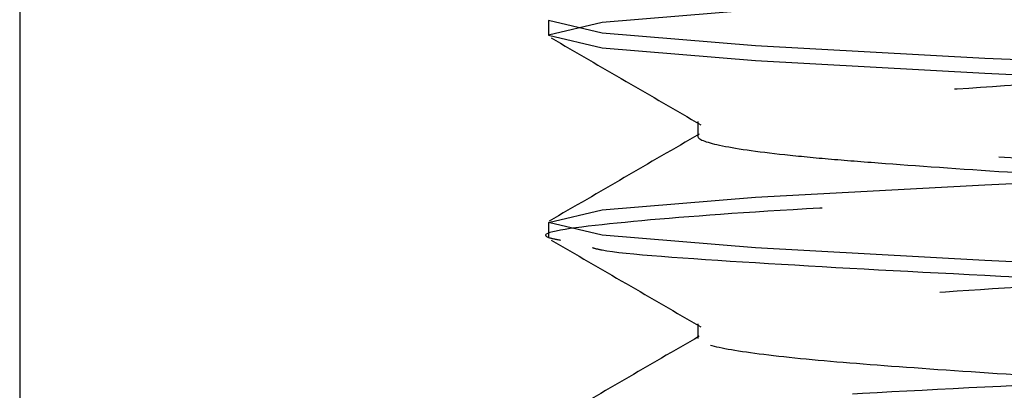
# Model space of a CAD drawing. Header units: inches. Extents: x 1907 to 2452, y -210 to -54.
# Tile 719 of 1056: x 2143.8531 to 2144.0272, y -176.5904 to -176.5249. Entities that reach past the tile are written whole.
import ezdxf

# ---------------------------------------------------------------- set-up
doc = ezdxf.new("R2010")
doc.units = ezdxf.units.IN
doc.header["$LTSCALE"] = 0.5
doc.header["$MEASUREMENT"] = 0
doc.linetypes.add('HIDDEN', pattern=[0.22499999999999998, 0.15, -0.075])
doc.layers.add('SID-M-H', color=4, linetype='HIDDEN')
doc.layers.add('SID-M-S', color=105, linetype='Continuous')

msp = doc.modelspace()

# ---------------------------------------------------------------- linework, layer by layer
at = {"layer": 'SID-M-H'}
for p, q in [((2143.93878277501, -176.211832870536), (2143.93878277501, -177.081832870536)), ((2143.983206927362, -176.5231870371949), (2143.956110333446, -176.525419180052)), ((2143.94659527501, -176.5250471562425), (2143.94659527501, -176.5276513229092)), ((2143.956110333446, -176.5272792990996), (2143.94659527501, -176.5250471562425)), ((2143.94659527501, -176.5250471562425), (2143.94659527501, -176.5250471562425)), ((2143.956110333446, -176.525419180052), (2143.94659527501, -176.5276513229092)), ((2143.94659527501, -176.5276513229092), (2143.956110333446, -176.5298834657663)), ((2143.983206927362, -176.5295114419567), (2143.956110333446, -176.5272792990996)), ((2143.956110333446, -176.5298834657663), (2143.983206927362, -176.5321156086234)), ((2144.023759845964, -176.5317435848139), (2143.983206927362, -176.5295114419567)), ((2143.983206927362, -176.5321156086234), (2144.023759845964, -176.5343477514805)), ((2144.07159527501, -176.533975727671), (2144.023759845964, -176.5317435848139)), ((2144.023759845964, -176.5343477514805), (2144.07159527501, -176.5365798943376)), ((2143.973014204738, -176.5429042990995), (2143.973014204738, -176.5455084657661)), ((2144.023759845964, -176.5540650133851), (2144.07159527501, -176.551832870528)), ((2143.983206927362, -176.5562971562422), (2144.023759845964, -176.5540650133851)), ((2143.956110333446, -176.5585292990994), (2143.983206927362, -176.5562971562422)), ((2143.94659527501, -176.5607614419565), (2143.956110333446, -176.5585292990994)), ((2143.94659527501, -176.5607614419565), (2143.94659527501, -176.5633656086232)), ((2143.956110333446, -176.5629935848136), (2143.94659527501, -176.5607614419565)), ((2143.983206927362, -176.5652257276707), (2143.956110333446, -176.5629935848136)), ((2144.023759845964, -176.5674578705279), (2143.983206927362, -176.5652257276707)), ((2144.07159527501, -176.569690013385), (2144.023759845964, -176.5674578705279)), ((2143.973014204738, -176.5786185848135), (2143.973014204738, -176.5812227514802))]:
    msp.add_line(p, q, dxfattribs=at)
for points, knots in [([(2143.97499658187, -175.8292082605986), (2143.976194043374, -175.8297557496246), (2143.979018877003, -175.8310472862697), (2144.000392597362, -175.8330828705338), (2144.032802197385, -175.8353150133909), (2144.07161820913, -175.837547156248), (2144.110296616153, -175.8397792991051), (2144.143119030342, -175.8420114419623), (2144.165042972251, -175.8442435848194), (2144.172742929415, -175.8464757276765), (2144.165043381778, -175.8487078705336), (2144.143117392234, -175.8509400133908), (2144.110302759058, -175.8531721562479), (2144.071595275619, -175.855404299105), (2144.032887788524, -175.8576364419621), (2144.000073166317, -175.8598685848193), (2143.978147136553, -175.8621007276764), (2143.970447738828, -175.8643328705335), (2143.978147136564, -175.8665650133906), (2144.000073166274, -175.8687971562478), (2144.032887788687, -175.8710292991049), (2144.07159527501, -175.873261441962), (2144.110302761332, -175.8754935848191), (2144.143117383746, -175.8777257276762), (2144.165043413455, -175.8799578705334), (2144.172742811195, -175.8821900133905), (2144.165043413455, -175.8844221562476), (2144.143117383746, -175.8866542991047), (2144.110302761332, -175.8888864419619), (2144.07159527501, -175.891118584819), (2144.032887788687, -175.8933507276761), (2144.000073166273, -175.8955828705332), (2143.978147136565, -175.8978150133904), (2143.970447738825, -175.9000471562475), (2143.978147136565, -175.9022792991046), (2144.000073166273, -175.9045114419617), (2144.032887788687, -175.9067435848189), (2144.07159527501, -175.908975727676), (2144.110302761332, -175.9112078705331), (2144.143117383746, -175.9134400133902), (2144.165043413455, -175.9156721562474), (2144.172742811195, -175.9179042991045), (2144.165043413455, -175.9201364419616), (2144.143117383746, -175.9223685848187), (2144.110302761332, -175.9246007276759), (2144.07159527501, -175.926832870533), (2144.032887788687, -175.9290650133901), (2144.000073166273, -175.9312971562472), (2143.978147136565, -175.9335292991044), (2143.970447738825, -175.9357614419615), (2143.978147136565, -175.9379935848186), (2144.000073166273, -175.9402257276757), (2144.032887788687, -175.9424578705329), (2144.07159527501, -175.94469001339), (2144.110302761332, -175.9469221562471), (2144.143117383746, -175.9491542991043), (2144.165043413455, -175.9513864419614), (2144.172742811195, -175.9536185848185), (2144.165043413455, -175.9558507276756), (2144.143117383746, -175.9580828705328), (2144.110302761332, -175.9603150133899), (2144.07159527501, -175.962547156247), (2144.032887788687, -175.9647792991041), (2144.000073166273, -175.9670114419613), (2143.978147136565, -175.9692435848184), (2143.970447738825, -175.9714757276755), (2143.978147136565, -175.9737078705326), (2144.000073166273, -175.9759400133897), (2144.032887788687, -175.9781721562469), (2144.07159527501, -175.980404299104), (2144.110302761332, -175.9826364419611), (2144.143117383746, -175.9848685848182), (2144.165043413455, -175.9871007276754), (2144.172742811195, -175.9893328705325), (2144.165043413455, -175.9915650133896), (2144.143117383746, -175.9937971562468), (2144.110302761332, -175.9960292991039), (2144.07159527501, -175.998261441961), (2144.032887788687, -176.0004935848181), (2144.000073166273, -176.0027257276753), (2143.978147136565, -176.0049578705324), (2143.970447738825, -176.0071900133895), (2143.978147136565, -176.0094221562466), (2144.000073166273, -176.0116542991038), (2144.032887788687, -176.0138864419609), (2144.07159527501, -176.016118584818), (2144.110302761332, -176.0183507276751), (2144.143117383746, -176.0205828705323), (2144.165043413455, -176.0228150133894), (2144.172742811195, -176.0250471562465), (2144.165043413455, -176.0272792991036), (2144.143117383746, -176.0295114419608), (2144.110302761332, -176.0317435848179), (2144.07159527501, -176.033975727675), (2144.032887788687, -176.0362078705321), (2144.000073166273, -176.0384400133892), (2143.978147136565, -176.0406721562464), (2143.970447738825, -176.0429042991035), (2143.978147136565, -176.0451364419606), (2144.000073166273, -176.0473685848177), (2144.032887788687, -176.0496007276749), (2144.07159527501, -176.051832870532), (2144.110302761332, -176.0540650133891), (2144.143117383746, -176.0562971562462), (2144.165043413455, -176.0585292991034), (2144.172742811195, -176.0607614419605), (2144.165043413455, -176.0629935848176), (2144.143117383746, -176.0652257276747), (2144.110302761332, -176.0674578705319), (2144.07159527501, -176.069690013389), (2144.032887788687, -176.0719221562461), (2144.000073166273, -176.0741542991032), (2143.978147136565, -176.0763864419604), (2143.970447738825, -176.0786185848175), (2143.978147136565, -176.0808507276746), (2144.000073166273, -176.0830828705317), (2144.032887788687, -176.0853150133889), (2144.07159527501, -176.087547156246), (2144.110302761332, -176.0897792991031), (2144.143117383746, -176.0920114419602), (2144.165043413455, -176.0942435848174), (2144.172742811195, -176.0964757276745), (2144.165043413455, -176.0987078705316), (2144.143117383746, -176.1009400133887), (2144.110302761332, -176.1031721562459), (2144.07159527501, -176.105404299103), (2144.032887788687, -176.1076364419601), (2144.000073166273, -176.1098685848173), (2143.978147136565, -176.1121007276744), (2143.970447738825, -176.1143328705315), (2143.978147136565, -176.1165650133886), (2144.000073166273, -176.1187971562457), (2144.032887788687, -176.1210292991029), (2144.07159527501, -176.12326144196), (2144.110302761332, -176.1254935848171), (2144.143117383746, -176.1277257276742), (2144.165043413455, -176.1299578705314), (2144.172742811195, -176.1321900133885), (2144.165043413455, -176.1344221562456), (2144.143117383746, -176.1366542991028), (2144.110302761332, -176.1388864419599), (2144.07159527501, -176.141118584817), (2144.032887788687, -176.1433507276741), (2144.000073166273, -176.1455828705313), (2143.978147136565, -176.1478150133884), (2143.970447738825, -176.1500471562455), (2143.978147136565, -176.1522792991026), (2144.000073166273, -176.1545114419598), (2144.032887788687, -176.1567435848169), (2144.07159527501, -176.158975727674), (2144.110302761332, -176.1612078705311), (2144.143117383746, -176.1634400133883), (2144.165043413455, -176.1656721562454), (2144.172742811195, -176.1679042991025), (2144.165043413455, -176.1701364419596), (2144.143117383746, -176.1723685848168), (2144.110302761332, -176.1746007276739), (2144.07159527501, -176.176832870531), (2144.032887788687, -176.1790650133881), (2144.000073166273, -176.1812971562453), (2143.978147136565, -176.1835292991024), (2143.970447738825, -176.1857614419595), (2143.978147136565, -176.1879935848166), (2144.000073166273, -176.1902257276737), (2144.032887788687, -176.1924578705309), (2144.07159527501, -176.194690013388), (2144.110302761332, -176.1969221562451), (2144.143117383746, -176.1991542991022), (2144.165043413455, -176.2013864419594), (2144.172742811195, -176.2036185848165), (2144.165043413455, -176.2058507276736), (2144.143117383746, -176.2080828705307), (2144.110302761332, -176.2103150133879), (2144.07159527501, -176.212547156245), (2144.032887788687, -176.2147792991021), (2144.000073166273, -176.2170114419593), (2143.978147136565, -176.2192435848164), (2143.970447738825, -176.2214757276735), (2143.978147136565, -176.2237078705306), (2144.000073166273, -176.2259400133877), (2144.032887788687, -176.2281721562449), (2144.07159527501, -176.230404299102), (2144.110302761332, -176.2326364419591), (2144.143117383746, -176.2348685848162), (2144.165043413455, -176.2371007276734), (2144.172742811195, -176.2393328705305), (2144.165043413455, -176.2415650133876), (2144.143117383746, -176.2437971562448), (2144.110302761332, -176.2460292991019), (2144.07159527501, -176.248261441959), (2144.032887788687, -176.2504935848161), (2144.000073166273, -176.2527257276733), (2143.978147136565, -176.2549578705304), (2143.970447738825, -176.2571900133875), (2143.978147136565, -176.2594221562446), (2144.000073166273, -176.2616542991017), (2144.032887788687, -176.2638864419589), (2144.07159527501, -176.266118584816), (2144.110302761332, -176.2683507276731), (2144.143117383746, -176.2705828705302), (2144.165043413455, -176.2728150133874), (2144.172742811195, -176.2750471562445), (2144.165043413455, -176.2772792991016), (2144.143117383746, -176.2795114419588), (2144.110302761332, -176.2817435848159), (2144.07159527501, -176.283975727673), (2144.032887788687, -176.2862078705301), (2144.000073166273, -176.2884400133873), (2143.978147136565, -176.2906721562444), (2143.970447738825, -176.2929042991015), (2143.978147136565, -176.2951364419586), (2144.000073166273, -176.2973685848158), (2144.032887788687, -176.2996007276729), (2144.07159527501, -176.30183287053), (2144.110302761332, -176.3040650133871), (2144.143117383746, -176.3062971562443), (2144.165043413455, -176.3085292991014), (2144.172742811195, -176.3107614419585), (2144.165043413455, -176.3129935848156), (2144.143117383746, -176.3152257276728), (2144.110302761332, -176.3174578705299), (2144.07159527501, -176.319690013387), (2144.032887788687, -176.3219221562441), (2144.000073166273, -176.3241542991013), (2143.978147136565, -176.3263864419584), (2143.970447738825, -176.3286185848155), (2143.978147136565, -176.3308507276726), (2144.000073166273, -176.3330828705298), (2144.032887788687, -176.3353150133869), (2144.07159527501, -176.337547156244), (2144.110302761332, -176.3397792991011), (2144.143117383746, -176.3420114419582), (2144.165043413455, -176.3442435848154), (2144.172742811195, -176.3464757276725), (2144.165043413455, -176.3487078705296), (2144.143117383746, -176.3509400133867), (2144.110302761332, -176.3531721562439), (2144.07159527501, -176.355404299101), (2144.032887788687, -176.3576364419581), (2144.000073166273, -176.3598685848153), (2143.978147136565, -176.3621007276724), (2143.970447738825, -176.3643328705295), (2143.978147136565, -176.3665650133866), (2144.000073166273, -176.3687971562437), (2144.032887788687, -176.3710292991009), (2144.07159527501, -176.373261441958), (2144.110302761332, -176.3754935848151), (2144.143117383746, -176.3777257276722), (2144.165043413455, -176.3799578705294), (2144.172742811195, -176.3821900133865), (2144.165043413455, -176.3844221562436), (2144.143117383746, -176.3866542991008), (2144.110302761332, -176.3888864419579), (2144.07159527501, -176.391118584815), (2144.032887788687, -176.3933507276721), (2144.000073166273, -176.3955828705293), (2143.978147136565, -176.3978150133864), (2143.970447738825, -176.4000471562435), (2143.978147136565, -176.4022792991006), (2144.000073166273, -176.4045114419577), (2144.032887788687, -176.4067435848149), (2144.07159527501, -176.408975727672), (2144.110302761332, -176.4112078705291), (2144.143117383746, -176.4134400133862), (2144.165043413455, -176.4156721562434), (2144.172742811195, -176.4179042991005), (2144.165043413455, -176.4201364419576), (2144.143117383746, -176.4223685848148), (2144.110302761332, -176.4246007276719), (2144.07159527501, -176.426832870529), (2144.032887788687, -176.4290650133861), (2144.000073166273, -176.4312971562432), (2143.978147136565, -176.4335292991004), (2143.970447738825, -176.4357614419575), (2143.978147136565, -176.4379935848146), (2144.000073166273, -176.4402257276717), (2144.032887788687, -176.4424578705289), (2144.07159527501, -176.444690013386), (2144.110302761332, -176.4469221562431), (2144.143117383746, -176.4491542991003), (2144.165043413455, -176.4513864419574), (2144.172742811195, -176.4536185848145), (2144.165043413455, -176.4558507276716), (2144.143117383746, -176.4580828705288), (2144.110302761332, -176.4603150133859), (2144.07159527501, -176.462547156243), (2144.032887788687, -176.4647792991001), (2144.000073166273, -176.4670114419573), (2143.978147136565, -176.4692435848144), (2143.970447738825, -176.4714757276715), (2143.978147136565, -176.4737078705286), (2144.000073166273, -176.4759400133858), (2144.032887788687, -176.4781721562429), (2144.07159527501, -176.4804042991), (2144.110302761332, -176.4826364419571), (2144.143117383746, -176.4848685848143), (2144.165043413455, -176.4871007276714), (2144.172742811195, -176.4893328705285), (2144.165043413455, -176.4915650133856), (2144.143117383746, -176.4937971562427), (2144.110302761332, -176.4960292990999), (2144.07159527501, -176.498261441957), (2144.032887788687, -176.5004935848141), (2144.000073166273, -176.5027257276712), (2143.978147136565, -176.5049578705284), (2143.970447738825, -176.5071900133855), (2143.978147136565, -176.5094221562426), (2144.000073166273, -176.5116542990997), (2144.032887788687, -176.5138864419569), (2144.07159527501, -176.516118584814), (2144.110302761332, -176.5183507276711), (2144.143117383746, -176.5205828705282), (2144.165043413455, -176.5228150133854), (2144.172742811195, -176.5250471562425), (2144.165043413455, -176.5272792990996), (2144.143117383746, -176.5295114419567), (2144.110302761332, -176.5317435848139), (2144.07159527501, -176.533975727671), (2144.032887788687, -176.5362078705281), (2144.000073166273, -176.5384400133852), (2143.978147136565, -176.5406721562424), (2143.970447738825, -176.5429042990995), (2143.978147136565, -176.5451364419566), (2144.000073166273, -176.5473685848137), (2144.032887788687, -176.5496007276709), (2144.07159527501, -176.551832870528), (2144.110302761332, -176.5540650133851), (2144.143117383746, -176.5562971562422), (2144.165043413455, -176.5585292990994), (2144.172742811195, -176.5607614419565), (2144.165043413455, -176.5629935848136), (2144.143117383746, -176.5652257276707), (2144.110302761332, -176.5674578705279), (2144.07159527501, -176.569690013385), (2144.032887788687, -176.5719221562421), (2144.000073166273, -176.5741542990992), (2143.978147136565, -176.5763864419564), (2143.970447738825, -176.5786185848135), (2143.978147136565, -176.5808507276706), (2144.000073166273, -176.5830828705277), (2144.032887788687, -176.5853150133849), (2144.07159527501, -176.587547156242), (2144.110302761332, -176.5897792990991), (2144.143117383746, -176.5920114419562), (2144.165043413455, -176.5942435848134), (2144.172742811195, -176.5964757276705), (2144.165043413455, -176.5987078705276), (2144.143117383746, -176.6009400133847), (2144.110302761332, -176.6031721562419), (2144.07159527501, -176.605404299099), (2144.032887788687, -176.6076364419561), (2144.000073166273, -176.6098685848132), (2143.978147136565, -176.6121007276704), (2143.970447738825, -176.6143328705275), (2143.978147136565, -176.6165650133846), (2144.000073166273, -176.6187971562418), (2144.032887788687, -176.6210292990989), (2144.07159527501, -176.623261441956), (2144.110302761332, -176.6254935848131), (2144.143117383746, -176.6277257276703), (2144.165043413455, -176.6299578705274), (2144.172742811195, -176.6321900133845), (2144.165043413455, -176.6344221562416), (2144.143117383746, -176.6366542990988), (2144.110302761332, -176.6388864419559), (2144.07159527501, -176.641118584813), (2144.032887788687, -176.6433507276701), (2144.000073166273, -176.6455828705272), (2143.978147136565, -176.6478150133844), (2143.970447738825, -176.6500471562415), (2143.978147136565, -176.6522792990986), (2144.000073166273, -176.6545114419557), (2144.032887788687, -176.6567435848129), (2144.07159527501, -176.65897572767), (2144.110302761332, -176.6612078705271), (2144.143117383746, -176.6634400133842), (2144.165043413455, -176.6656721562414), (2144.172742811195, -176.6679042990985), (2144.165043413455, -176.6701364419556), (2144.143117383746, -176.6723685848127), (2144.110302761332, -176.6746007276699), (2144.07159527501, -176.676832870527), (2144.032887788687, -176.6790650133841), (2144.000073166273, -176.6812971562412), (2143.978147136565, -176.6835292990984), (2143.970447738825, -176.6857614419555), (2143.978147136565, -176.6879935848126), (2144.000073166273, -176.6902257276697), (2144.032887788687, -176.6924578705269), (2144.07159527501, -176.694690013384), (2144.110302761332, -176.6969221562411), (2144.143117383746, -176.6991542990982), (2144.165043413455, -176.7013864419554), (2144.172742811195, -176.7036185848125), (2144.165043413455, -176.7058507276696), (2144.143117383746, -176.7080828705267), (2144.110302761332, -176.7103150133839), (2144.07159527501, -176.712547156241), (2144.032887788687, -176.7147792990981), (2144.000073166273, -176.7170114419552), (2143.978147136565, -176.7192435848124), (2143.970447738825, -176.7214757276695), (2143.978147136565, -176.7237078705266), (2144.000073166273, -176.7259400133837), (2144.032887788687, -176.7281721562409), (2144.07159527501, -176.730404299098), (2144.110302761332, -176.7326364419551), (2144.143117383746, -176.7348685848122), (2144.165043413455, -176.7371007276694), (2144.172742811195, -176.7393328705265), (2144.165043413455, -176.7415650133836), (2144.143117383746, -176.7437971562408), (2144.110302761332, -176.7460292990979), (2144.07159527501, -176.748261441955), (2144.032887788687, -176.7504935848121), (2144.000073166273, -176.7527257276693), (2143.978147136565, -176.7549578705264), (2143.970447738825, -176.7571900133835), (2143.978147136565, -176.7594221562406), (2144.000073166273, -176.7616542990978), (2144.032887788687, -176.7638864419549), (2144.07159527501, -176.766118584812), (2144.110302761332, -176.7683507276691), (2144.143117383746, -176.7705828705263), (2144.165043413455, -176.7728150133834), (2144.172742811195, -176.7750471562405), (2144.165043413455, -176.7772792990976), (2144.143117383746, -176.7795114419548), (2144.110302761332, -176.7817435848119), (2144.07159527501, -176.783975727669), (2144.032887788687, -176.7862078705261), (2144.000073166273, -176.7884400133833), (2143.978147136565, -176.7906721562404), (2143.970447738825, -176.7929042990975), (2143.978147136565, -176.7951364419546), (2144.000073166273, -176.7973685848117), (2144.032887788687, -176.7996007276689), (2144.07159527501, -176.801832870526), (2144.110302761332, -176.8040650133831), (2144.143117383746, -176.8062971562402), (2144.165043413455, -176.8085292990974), (2144.172742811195, -176.8107614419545), (2144.165043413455, -176.8129935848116), (2144.143117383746, -176.8152257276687), (2144.110302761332, -176.8174578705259), (2144.07159527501, -176.819690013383), (2144.032887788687, -176.8219221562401), (2144.000073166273, -176.8241542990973), (2143.978147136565, -176.8263864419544), (2143.970447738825, -176.8286185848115), (2143.978147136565, -176.8308507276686), (2144.000073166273, -176.8330828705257), (2144.032887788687, -176.8353150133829), (2144.07159527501, -176.83754715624), (2144.110302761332, -176.8397792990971), (2144.143117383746, -176.8420114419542), (2144.165043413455, -176.8442435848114), (2144.172742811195, -176.8464757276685), (2144.165043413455, -176.8487078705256), (2144.143117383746, -176.8509400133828), (2144.110302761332, -176.8531721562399), (2144.07159527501, -176.855404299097), (2144.032887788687, -176.8576364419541), (2144.000073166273, -176.8598685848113), (2143.978147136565, -176.8621007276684), (2143.970447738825, -176.8643328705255), (2143.978147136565, -176.8665650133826), (2144.000073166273, -176.8687971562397), (2144.032887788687, -176.8710292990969), (2144.07159527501, -176.873261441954), (2144.110302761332, -176.8754935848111), (2144.143117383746, -176.8777257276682), (2144.165043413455, -176.8799578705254), (2144.172742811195, -176.8821900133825), (2144.165043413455, -176.8844221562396), (2144.143117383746, -176.8866542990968), (2144.110302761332, -176.8888864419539), (2144.07159527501, -176.891118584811), (2144.032887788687, -176.8933507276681), (2144.000073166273, -176.8955828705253), (2143.978147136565, -176.8978150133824), (2143.970447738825, -176.9000471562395), (2143.978147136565, -176.9022792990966), (2144.000073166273, -176.9045114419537), (2144.032887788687, -176.9067435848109), (2144.07159527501, -176.908975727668), (2144.110302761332, -176.9112078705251), (2144.143117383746, -176.9134400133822), (2144.165043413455, -176.9156721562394), (2144.172742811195, -176.9179042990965), (2144.165043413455, -176.9201364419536), (2144.143117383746, -176.9223685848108), (2144.110302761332, -176.9246007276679), (2144.07159527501, -176.926832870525), (2144.032887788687, -176.9290650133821), (2144.000073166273, -176.9312971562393), (2143.978147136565, -176.9335292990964), (2143.970447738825, -176.9357614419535), (2143.978147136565, -176.9379935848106), (2144.000073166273, -176.9402257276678), (2144.032887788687, -176.9424578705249), (2144.07159527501, -176.944690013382), (2144.110302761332, -176.9469221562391), (2144.143117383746, -176.9491542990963), (2144.165043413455, -176.9513864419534), (2144.172742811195, -176.9536185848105), (2144.165043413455, -176.9558507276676), (2144.143117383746, -176.9580828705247), (2144.110302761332, -176.9603150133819), (2144.07159527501, -176.962547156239), (2144.032887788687, -176.9647792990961), (2144.000073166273, -176.9670114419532), (2143.978147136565, -176.9692435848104), (2143.970447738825, -176.9714757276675), (2143.978147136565, -176.9737078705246), (2144.000073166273, -176.9759400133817), (2144.032887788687, -176.9781721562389), (2144.07159527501, -176.980404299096), (2144.110302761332, -176.9826364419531), (2144.143117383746, -176.9848685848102), (2144.165043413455, -176.9871007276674), (2144.172742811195, -176.9893328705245), (2144.165043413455, -176.9915650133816), (2144.143117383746, -176.9937971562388), (2144.110302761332, -176.9960292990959), (2144.07159527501, -176.998261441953), (2144.032887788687, -177.0004935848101), (2144.000073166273, -177.0027257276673), (2143.978147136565, -177.0049578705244), (2143.970447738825, -177.0071900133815), (2143.978147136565, -177.0094221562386), (2144.000073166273, -177.0116542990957), (2144.032887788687, -177.0138864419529), (2144.07159527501, -177.01611858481), (2144.110302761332, -177.0183507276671), (2144.143117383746, -177.0205828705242), (2144.165043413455, -177.0228150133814), (2144.172742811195, -177.0250471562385), (2144.165043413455, -177.0272792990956), (2144.143117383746, -177.0295114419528), (2144.110302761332, -177.0317435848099), (2144.07159527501, -177.033975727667), (2144.032887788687, -177.0362078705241), (2144.000073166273, -177.0384400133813), (2143.978147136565, -177.0406721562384), (2143.970447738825, -177.0429042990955), (2143.978147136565, -177.0451364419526), (2144.000073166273, -177.0473685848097), (2144.032887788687, -177.0496007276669), (2144.07159527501, -177.051832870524), (2144.110302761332, -177.0540650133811), (2144.143117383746, -177.0562971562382), (2144.165043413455, -177.0585292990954), (2144.172742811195, -177.0607614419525), (2144.165043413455, -177.0629935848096), (2144.143117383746, -177.0652257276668), (2144.110302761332, -177.0674578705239), (2144.07159527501, -177.069690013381), (2144.032887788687, -177.0719221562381), (2144.000073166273, -177.0741542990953), (2143.978147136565, -177.0763864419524), (2143.970447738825, -177.0786185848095), (2143.978147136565, -177.0808507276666), (2144.000073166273, -177.0830828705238), (2144.032887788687, -177.0853150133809), (2144.07159527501, -177.087547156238), (2144.110302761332, -177.0897792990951), (2144.143117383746, -177.0920114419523), (2144.165043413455, -177.0942435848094), (2144.172742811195, -177.0964757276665), (2144.165043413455, -177.0987078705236), (2144.143117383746, -177.1009400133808), (2144.110302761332, -177.1031721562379), (2144.07159527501, -177.105404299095), (2144.032887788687, -177.1076364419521), (2144.000073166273, -177.1098685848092), (2143.978147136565, -177.1121007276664), (2143.970447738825, -177.1143328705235), (2143.978147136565, -177.1165650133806), (2144.000073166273, -177.1187971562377), (2144.032887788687, -177.1210292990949), (2144.07159527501, -177.123261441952), (2144.110302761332, -177.1254935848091), (2144.143117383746, -177.1277257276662), (2144.165043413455, -177.1299578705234), (2144.172742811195, -177.1321900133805), (2144.165043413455, -177.1344221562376), (2144.143117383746, -177.1366542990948), (2144.110302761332, -177.1388864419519), (2144.07159527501, -177.141118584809), (2144.032887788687, -177.1433507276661), (2144.000073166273, -177.1455828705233), (2143.978147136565, -177.1478150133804), (2143.970447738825, -177.1500471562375), (2143.978147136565, -177.1522792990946), (2144.000073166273, -177.1545114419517), (2144.032887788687, -177.1567435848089), (2144.07159527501, -177.158975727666), (2144.110302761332, -177.1612078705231), (2144.143117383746, -177.1634400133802), (2144.165043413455, -177.1656721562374), (2144.172742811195, -177.1679042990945), (2144.165043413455, -177.1701364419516), (2144.143117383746, -177.1723685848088), (2144.110302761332, -177.1746007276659), (2144.07159527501, -177.176832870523), (2144.032887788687, -177.1790650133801), (2144.000073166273, -177.1812971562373), (2143.978147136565, -177.1835292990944), (2143.970447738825, -177.1857614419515), (2143.978147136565, -177.1879935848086), (2144.000073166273, -177.1902257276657), (2144.032887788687, -177.1924578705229), (2144.07159527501, -177.19469001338), (2144.110302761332, -177.1969221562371), (2144.143117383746, -177.1991542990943), (2144.165043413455, -177.2013864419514), (2144.172742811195, -177.2036185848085), (2144.165043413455, -177.2058507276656), (2144.143117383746, -177.2080828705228), (2144.110302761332, -177.2103150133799), (2144.07159527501, -177.212547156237), (2144.032887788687, -177.2147792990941), (2144.000073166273, -177.2170114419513), (2143.978147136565, -177.2192435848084), (2143.970447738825, -177.2214757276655), (2143.978147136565, -177.2237078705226), (2144.000073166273, -177.2259400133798), (2144.032887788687, -177.2281721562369), (2144.07159527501, -177.230404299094), (2144.110302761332, -177.2326364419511), (2144.143117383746, -177.2348685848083), (2144.165043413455, -177.2371007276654), (2144.172742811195, -177.2393328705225), (2144.165043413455, -177.2415650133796), (2144.143117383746, -177.2437971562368), (2144.110302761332, -177.2460292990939), (2144.07159527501, -177.248261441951), (2144.032887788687, -177.2504935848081), (2144.000073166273, -177.2527257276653), (2143.978147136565, -177.2549578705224), (2143.970447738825, -177.2571900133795), (2143.978147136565, -177.2594221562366), (2144.000073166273, -177.2616542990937), (2144.032887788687, -177.2638864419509), (2144.07159527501, -177.266118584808), (2144.110302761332, -177.2683507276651), (2144.143117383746, -177.2705828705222), (2144.165043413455, -177.2728150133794), (2144.172742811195, -177.2750471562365), (2144.165043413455, -177.2772792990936), (2144.143117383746, -177.2795114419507), (2144.110302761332, -177.2817435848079), (2144.07159527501, -177.283975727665), (2144.032887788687, -177.2862078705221), (2144.000073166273, -177.2884400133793), (2143.978147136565, -177.2906721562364), (2143.970447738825, -177.2929042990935), (2143.978147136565, -177.2951364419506), (2144.000073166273, -177.2973685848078), (2144.032887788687, -177.2996007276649), (2144.07159527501, -177.301832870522), (2144.110302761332, -177.3040650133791), (2144.143117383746, -177.3062971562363), (2144.165043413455, -177.3085292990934), (2144.172742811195, -177.3107614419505), (2144.165043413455, -177.3129935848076), (2144.143117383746, -177.3152257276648), (2144.110302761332, -177.3174578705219), (2144.07159527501, -177.319690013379), (2144.032887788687, -177.3219221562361), (2144.000073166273, -177.3241542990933), (2143.978147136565, -177.3263864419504), (2143.970447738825, -177.3286185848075), (2143.978147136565, -177.3308507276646), (2144.000073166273, -177.3330828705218), (2144.032887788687, -177.3353150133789), (2144.07159527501, -177.337547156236), (2144.110302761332, -177.3397792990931), (2144.143117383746, -177.3420114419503), (2144.165043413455, -177.3442435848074), (2144.172742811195, -177.3464757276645), (2144.165043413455, -177.3487078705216), (2144.143117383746, -177.3509400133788), (2144.110302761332, -177.3531721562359), (2144.07159527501, -177.355404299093), (2144.032887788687, -177.3576364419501), (2144.000073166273, -177.3598685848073), (2143.978147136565, -177.3621007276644), (2143.970447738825, -177.3643328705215), (2143.978147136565, -177.3665650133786), (2144.000073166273, -177.3687971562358), (2144.032887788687, -177.3710292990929), (2144.07159527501, -177.37326144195), (2144.110302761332, -177.3754935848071), (2144.143117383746, -177.3777257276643), (2144.165043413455, -177.3799578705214), (2144.172742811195, -177.3821900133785), (2144.165043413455, -177.3844221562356), (2144.143117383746, -177.3866542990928), (2144.110302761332, -177.3888864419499), (2144.07159527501, -177.391118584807), (2144.032887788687, -177.3933507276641), (2144.000073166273, -177.3955828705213), (2143.978147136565, -177.3978150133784), (2143.970447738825, -177.4000471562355), (2143.978147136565, -177.4022792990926), (2144.000073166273, -177.4045114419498), (2144.032887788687, -177.4067435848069), (2144.07159527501, -177.408975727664), (2144.110302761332, -177.4112078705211), (2144.143117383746, -177.4134400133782), (2144.165043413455, -177.4156721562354), (2144.172742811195, -177.4179042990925), (2144.165043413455, -177.4201364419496), (2144.143117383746, -177.4223685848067), (2144.110302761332, -177.4246007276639), (2144.07159527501, -177.426832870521), (2144.032887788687, -177.4290650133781), (2144.000073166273, -177.4312971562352), (2143.978147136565, -177.4335292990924), (2143.970447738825, -177.4357614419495), (2143.978147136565, -177.4379935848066), (2144.000073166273, -177.4402257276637), (2144.032887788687, -177.4424578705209), (2144.07159527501, -177.444690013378), (2144.110302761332, -177.4469221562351), (2144.143117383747, -177.4491542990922), (2144.165043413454, -177.4513864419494), (2144.172742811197, -177.4536185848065), (2144.165043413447, -177.4558507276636), (2144.143117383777, -177.4580828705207), (2144.110302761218, -177.460315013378), (2144.071595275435, -177.4625471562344), (2144.032887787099, -177.4647792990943), (2144.000073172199, -177.4670114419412), (2143.97814711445, -177.4692435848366), (2143.970447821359, -177.4714757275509), (2143.978146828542, -177.473707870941), (2144.000074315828, -177.4759400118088), (2144.032883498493, -177.4781721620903), (2144.071611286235, -177.4804042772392), (2144.110243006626, -177.482636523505), (2144.143340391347, -177.4848682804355), (2144.164211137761, -177.4871018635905), (2144.172991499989, -177.4887818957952), (2144.168837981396, -177.4897264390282), (2144.16797199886, -177.4899233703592)], [0, 0, 0, 0, 0.0009890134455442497, 0.002333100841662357, 0.003677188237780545, 0.005021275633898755, 0.006365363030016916, 0.007709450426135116, 0.009053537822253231, 0.01039762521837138, 0.01174171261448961, 0.01308580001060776, 0.01442988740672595, 0.0157739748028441, 0.01711806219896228, 0.01846214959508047, 0.01980623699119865, 0.02115032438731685, 0.02249441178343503, 0.02383849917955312, 0.0251825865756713, 0.02652667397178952, 0.02787076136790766, 0.02921484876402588, 0.03055893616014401, 0.03190302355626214, 0.03324711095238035, 0.03459119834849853, 0.03593528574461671, 0.03727937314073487, 0.03862346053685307, 0.03996754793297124, 0.04131163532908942, 0.04265572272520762, 0.04399981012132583, 0.0453438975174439, 0.04668798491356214, 0.0480320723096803, 0.04937615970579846, 0.05072024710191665, 0.05206433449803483, 0.05340842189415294, 0.05475250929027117, 0.05609659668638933, 0.05744068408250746, 0.05878477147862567, 0.0601288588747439, 0.06147294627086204, 0.06281703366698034, 0.06416112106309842, 0.06550520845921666, 0.0668492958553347, 0.06819338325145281, 0.06953747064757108, 0.07088155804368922, 0.07222564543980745, 0.0735697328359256, 0.07491382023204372, 0.07625790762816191, 0.07760199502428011, 0.07894608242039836, 0.08029016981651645, 0.08163425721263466, 0.08297834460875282, 0.084322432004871, 0.0856665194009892, 0.08701060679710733, 0.08835469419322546, 0.08969878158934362, 0.09104286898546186, 0.09238695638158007, 0.09373104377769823, 0.09507513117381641, 0.09641921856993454, 0.09776330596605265, 0.09910739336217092, 0.1004514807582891, 0.1017955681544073, 0.1031396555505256, 0.1044837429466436, 0.1058278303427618, 0.10717191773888, 0.108516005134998, 0.1098600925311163, 0.1112041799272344, 0.1125482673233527, 0.1138923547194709, 0.115236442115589, 0.1165805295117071, 0.1179246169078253, 0.1192687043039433, 0.1206127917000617, 0.1219568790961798, 0.1233009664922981, 0.1246450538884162, 0.1259891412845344, 0.1273332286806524, 0.1286773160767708, 0.130021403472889, 0.1313654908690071, 0.1327095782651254, 0.1340536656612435, 0.1353977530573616, 0.1367418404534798, 0.1380859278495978, 0.1394300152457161, 0.1407741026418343, 0.1421181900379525, 0.1434622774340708, 0.1448063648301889, 0.146150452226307, 0.1474945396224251, 0.1488386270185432, 0.1501827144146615, 0.1515268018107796, 0.1528708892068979, 0.1542149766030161, 0.1555590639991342, 0.1569031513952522, 0.1582472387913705, 0.1595913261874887, 0.1609354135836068, 0.1622795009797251, 0.1636235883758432, 0.1649676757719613, 0.1663117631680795, 0.1676558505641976, 0.1689999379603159, 0.170344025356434, 0.1716881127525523, 0.1730322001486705, 0.1743762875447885, 0.1757203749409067, 0.1770644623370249, 0.1784085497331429, 0.1797526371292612, 0.1810967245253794, 0.1824408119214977, 0.1837848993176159, 0.185128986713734, 0.186473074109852, 0.1878171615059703, 0.1891612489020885, 0.1905053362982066, 0.1918494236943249, 0.193193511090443, 0.1945375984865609, 0.1958816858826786, 0.1972257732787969, 0.1985698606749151, 0.1999139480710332, 0.2012580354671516, 0.2026021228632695, 0.203946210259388, 0.2052902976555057, 0.2066343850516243, 0.2079784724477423, 0.2093225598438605, 0.2106666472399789, 0.2120107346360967, 0.2133548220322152, 0.2146989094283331, 0.2160429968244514, 0.2173870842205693, 0.2187311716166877, 0.2200752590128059, 0.2214193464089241, 0.2227634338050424, 0.2241075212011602, 0.2254516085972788, 0.2267956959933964, 0.2281397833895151, 0.229483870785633, 0.2308279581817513, 0.2321720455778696, 0.2335161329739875, 0.2348602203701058, 0.2362043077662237, 0.2375483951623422, 0.2388924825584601, 0.2402365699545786, 0.2415806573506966, 0.2429247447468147, 0.244268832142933, 0.2456129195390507, 0.2469570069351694, 0.2483010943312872, 0.2496451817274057, 0.2509892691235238, 0.2523333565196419, 0.2536774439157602, 0.2550215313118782, 0.2563656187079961, 0.2577097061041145, 0.2590537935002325, 0.2603978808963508, 0.2617419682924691, 0.2630860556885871, 0.2644301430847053, 0.2657742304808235, 0.2671183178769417, 0.2684624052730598, 0.2698064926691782, 0.2711505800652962, 0.2724946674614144, 0.2738387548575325, 0.2751828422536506, 0.2765269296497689, 0.277871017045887, 0.2792151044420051, 0.2805591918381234, 0.2819032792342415, 0.2832473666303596, 0.284591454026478, 0.2859355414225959, 0.2872796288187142, 0.2886237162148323, 0.2899678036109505, 0.2913118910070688, 0.2926559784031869, 0.2940000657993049, 0.2953441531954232, 0.2966882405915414, 0.2980323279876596, 0.2993764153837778, 0.3007205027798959, 0.3020645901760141, 0.3034086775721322, 0.3047527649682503, 0.3060968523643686, 0.3074409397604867, 0.3087850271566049, 0.3101291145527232, 0.3114732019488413, 0.3128172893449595, 0.3141613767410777, 0.3155054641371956, 0.316849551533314, 0.318193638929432, 0.3195377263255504, 0.3208818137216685, 0.3222259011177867, 0.3235699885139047, 0.3249140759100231, 0.3262581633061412, 0.3276022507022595, 0.3289463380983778, 0.3302904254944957, 0.3316345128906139, 0.332978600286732, 0.33432268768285, 0.3356667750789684, 0.3370108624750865, 0.3383549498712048, 0.339699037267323, 0.3410431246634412, 0.3423872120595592, 0.3437312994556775, 0.3450753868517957, 0.3464194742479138, 0.3477635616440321, 0.3491076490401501, 0.3504517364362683, 0.3517958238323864, 0.3531399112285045, 0.3544839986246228, 0.355828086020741, 0.3571721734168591, 0.3585162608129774, 0.3598603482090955, 0.3612044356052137, 0.3625485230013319, 0.3638926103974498, 0.3652366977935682, 0.3665807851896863, 0.3679248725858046, 0.3692689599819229, 0.370613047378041, 0.3719571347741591, 0.3733012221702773, 0.3746453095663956, 0.3759893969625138, 0.377333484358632, 0.3786775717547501, 0.3800216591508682, 0.3813657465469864, 0.3827098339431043, 0.3840539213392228, 0.3853980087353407, 0.3867420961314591, 0.3880861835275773, 0.3894302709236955, 0.3907743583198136, 0.3921184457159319, 0.3934625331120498, 0.3948066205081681, 0.3961507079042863, 0.3974947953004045, 0.3988388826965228, 0.4001829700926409, 0.4015270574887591, 0.4028711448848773, 0.4042152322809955, 0.4055593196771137, 0.406903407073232, 0.40824749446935, 0.4095915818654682, 0.4109356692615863, 0.4122797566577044, 0.4136238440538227, 0.4149679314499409, 0.416312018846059, 0.4176561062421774, 0.4190001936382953, 0.4203442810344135, 0.4216883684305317, 0.4230324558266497, 0.4243765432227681, 0.4257206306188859, 0.4270647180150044, 0.4284088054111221, 0.4297528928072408, 0.4310969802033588, 0.4324410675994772, 0.4337851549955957, 0.4351292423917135, 0.4364733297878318, 0.4378174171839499, 0.439161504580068, 0.4405055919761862, 0.4418496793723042, 0.4431937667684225, 0.4445378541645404, 0.445881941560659, 0.4472260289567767, 0.4485701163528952, 0.4499142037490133, 0.4512582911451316, 0.45260237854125, 0.4539464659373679, 0.4552905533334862, 0.4566346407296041, 0.4579787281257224, 0.4593228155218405, 0.4606669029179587, 0.462010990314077, 0.4633550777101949, 0.4646991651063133, 0.4660432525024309, 0.4673873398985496, 0.4687314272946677, 0.470075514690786, 0.4714196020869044, 0.4727636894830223, 0.4741077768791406, 0.4754518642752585, 0.4767959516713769, 0.478140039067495, 0.4794841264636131, 0.4808282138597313, 0.4821723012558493, 0.4835163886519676, 0.4848604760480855, 0.486204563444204, 0.4875486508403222, 0.4888927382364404, 0.4902368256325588, 0.4915809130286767, 0.4929250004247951, 0.4942690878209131, 0.4956131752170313, 0.4969572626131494, 0.4983013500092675, 0.4996454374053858, 0.5009895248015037, 0.5023336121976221, 0.5036776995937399, 0.5050217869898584, 0.5063658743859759, 0.5077099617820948, 0.5090540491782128, 0.5103981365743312, 0.5117422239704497, 0.5130863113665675, 0.5144303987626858, 0.5157744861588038, 0.5171185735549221, 0.5184626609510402, 0.5198067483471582, 0.5211508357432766, 0.5224949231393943, 0.5238390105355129, 0.5251830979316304, 0.5265271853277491, 0.5278712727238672, 0.5292153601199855, 0.530559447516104, 0.5319035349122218, 0.5332476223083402, 0.534591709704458, 0.5359357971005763, 0.5372798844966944, 0.5386239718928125, 0.5399680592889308, 0.5413121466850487, 0.5426562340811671, 0.5440003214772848, 0.5453444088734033, 0.5466884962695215, 0.5480325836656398, 0.5493766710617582, 0.5507207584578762, 0.5520648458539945, 0.5534089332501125, 0.5547530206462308, 0.5560971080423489, 0.5574411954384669, 0.5587852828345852, 0.5601293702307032, 0.5614734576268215, 0.5628175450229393, 0.5641616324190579, 0.5655057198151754, 0.5668498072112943, 0.5681938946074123, 0.5695379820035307, 0.570882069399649, 0.5722261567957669, 0.5735702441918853, 0.5749143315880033, 0.5762584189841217, 0.5776025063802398, 0.5789465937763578, 0.5802906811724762, 0.581634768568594, 0.5829788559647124, 0.5843229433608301, 0.5856670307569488, 0.587011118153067, 0.5883552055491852, 0.5896992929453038, 0.5910433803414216, 0.5923874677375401, 0.5937315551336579, 0.5950756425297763, 0.5964197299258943, 0.5977638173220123, 0.5991079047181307, 0.6004519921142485, 0.601796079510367, 0.6031401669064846, 0.6044842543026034, 0.6058283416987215, 0.6071724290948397, 0.6085165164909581, 0.6098606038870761, 0.6112046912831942, 0.6125487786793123, 0.6138928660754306, 0.6152369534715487, 0.6165810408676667, 0.6179251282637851, 0.6192692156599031, 0.6206133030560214, 0.6219573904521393, 0.6233014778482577, 0.6246455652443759, 0.625989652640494, 0.6273337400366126, 0.6286778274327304, 0.6300219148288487, 0.6313660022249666, 0.632710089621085, 0.6340541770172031, 0.6353982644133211, 0.6367423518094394, 0.6380864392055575, 0.6394305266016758, 0.6407746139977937, 0.6421187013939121, 0.6434627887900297, 0.6448068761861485, 0.6461509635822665, 0.6474950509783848, 0.6488391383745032, 0.650183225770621, 0.6515273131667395, 0.6528714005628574, 0.6542154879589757, 0.6555595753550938, 0.656903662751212, 0.6582477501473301, 0.659591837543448, 0.6609359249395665, 0.6622800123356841, 0.6636240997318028, 0.6649681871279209, 0.6663122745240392, 0.6676563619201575, 0.6690004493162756, 0.6703445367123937, 0.6716886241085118, 0.6730327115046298, 0.6743767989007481, 0.6757208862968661, 0.6770649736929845, 0.6784090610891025, 0.6797531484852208, 0.6810972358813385, 0.6824413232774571, 0.6837854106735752, 0.6851294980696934, 0.6864735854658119, 0.6878176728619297, 0.6891617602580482, 0.6905058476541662, 0.6918499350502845, 0.6931940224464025, 0.6945381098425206, 0.6958821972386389, 0.6972262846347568, 0.6985703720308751, 0.6999144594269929, 0.7012585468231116, 0.7026026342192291, 0.7039467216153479, 0.7052908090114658, 0.7066348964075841, 0.7079789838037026, 0.7093230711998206, 0.7106671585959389, 0.7120112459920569, 0.713355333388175, 0.7146994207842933, 0.7160435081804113, 0.7173875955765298, 0.7187316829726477, 0.7200757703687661, 0.7214198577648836, 0.7227639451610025, 0.7241080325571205, 0.7254521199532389, 0.7267962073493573, 0.7281402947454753, 0.7294843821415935, 0.7308284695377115, 0.7321725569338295, 0.7335166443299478, 0.7348607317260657, 0.7362048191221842, 0.7375489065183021, 0.7388929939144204, 0.7402370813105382, 0.7415811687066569, 0.7429252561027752, 0.7442693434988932, 0.7456134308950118, 0.7469575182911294, 0.7483016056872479, 0.7496456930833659, 0.7509897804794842, 0.7523338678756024, 0.7536779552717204, 0.7550220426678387, 0.7563661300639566, 0.757710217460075, 0.7590543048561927, 0.7603983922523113, 0.7617424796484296, 0.7630865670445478, 0.7644306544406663, 0.7657747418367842, 0.7671188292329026, 0.7684629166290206, 0.7698070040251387, 0.7711510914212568, 0.7724951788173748, 0.7738392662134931, 0.775183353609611, 0.7765274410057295, 0.7778715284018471, 0.7792156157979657, 0.7805597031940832, 0.781903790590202, 0.7832478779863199, 0.7845919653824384, 0.7859360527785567, 0.7872801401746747, 0.7886242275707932, 0.7899683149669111, 0.7913124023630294, 0.7926564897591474, 0.7940005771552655, 0.7953446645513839, 0.7966887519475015, 0.7980328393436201, 0.7993769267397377, 0.8007210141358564, 0.8020651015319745, 0.8034091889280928, 0.8047532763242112, 0.806097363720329, 0.8074414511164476, 0.8087855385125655, 0.8101296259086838, 0.8114737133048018, 0.81281780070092, 0.8141618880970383, 0.8155059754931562, 0.8168500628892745, 0.8181941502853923, 0.8195382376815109, 0.8208823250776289, 0.8222264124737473, 0.8235704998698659, 0.8249145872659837, 0.826258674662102, 0.82760276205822, 0.8289468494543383, 0.8302909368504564, 0.8316350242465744, 0.8329791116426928, 0.8343231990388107, 0.8356672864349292, 0.8370113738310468, 0.8383554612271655, 0.8396995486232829, 0.8410436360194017, 0.8423877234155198, 0.8437318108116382, 0.8450758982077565, 0.8464199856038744, 0.8477640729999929, 0.8491081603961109, 0.850452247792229, 0.8517963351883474, 0.8531404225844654, 0.8544845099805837, 0.8558285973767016, 0.8571726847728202, 0.8585167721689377, 0.8598608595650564, 0.8612049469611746, 0.8625490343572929, 0.8638931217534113, 0.8652372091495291, 0.8665812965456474, 0.8679253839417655, 0.8692694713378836, 0.8706135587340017, 0.8719576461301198, 0.8733017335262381, 0.874645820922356, 0.8759899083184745, 0.8773339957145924, 0.8786780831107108, 0.8800221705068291, 0.8813662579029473, 0.8827103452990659, 0.8840544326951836, 0.885398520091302, 0.8867426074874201, 0.8880866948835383, 0.8894307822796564, 0.8907748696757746, 0.8921189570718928, 0.8934630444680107, 0.8948071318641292, 0.8961512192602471, 0.8974953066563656, 0.8988393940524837, 0.9001834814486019, 0.9015275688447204, 0.9028716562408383, 0.9042157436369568, 0.9055598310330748, 0.906903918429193, 0.9082480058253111, 0.9095920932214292, 0.9109361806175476, 0.9122802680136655, 0.9136243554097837, 0.9149684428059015, 0.9163125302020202, 0.9176566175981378, 0.9190007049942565, 0.9203447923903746, 0.9216888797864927, 0.9230329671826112, 0.9243770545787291, 0.9257211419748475, 0.9270652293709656, 0.9284093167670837, 0.9297534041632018, 0.9310974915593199, 0.9324415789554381, 0.9337856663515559, 0.9351297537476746, 0.936473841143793, 0.9378179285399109, 0.9391620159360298, 0.9405061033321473, 0.9418501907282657, 0.9431942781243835, 0.9445383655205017, 0.94588245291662, 0.9472265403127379, 0.9485706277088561, 0.9499147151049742, 0.9512588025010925, 0.9526028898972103, 0.9539469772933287, 0.9552910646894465, 0.9566351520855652, 0.9579792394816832, 0.9593233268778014, 0.96066741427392, 0.9620115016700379, 0.9633555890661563, 0.9646996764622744, 0.9660437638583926, 0.9673878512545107, 0.9687319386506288, 0.9700760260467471, 0.971420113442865, 0.9727642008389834, 0.9741082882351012, 0.9754523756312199, 0.9767964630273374, 0.9781405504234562, 0.9794846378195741, 0.9808287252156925, 0.9821728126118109, 0.9835169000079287, 0.984860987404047, 0.986205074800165, 0.987549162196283, 0.9888932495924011, 0.9902373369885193, 0.9915814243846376, 0.9929255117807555, 0.994269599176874, 0.9956136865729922, 0.9969577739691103, 0.9983018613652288, 0.9996459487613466, 1, 1, 1, 1]), ([(2144.168164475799, -176.4556243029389), (2144.168961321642, -176.4558237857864), (2144.172730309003, -176.4567673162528), (2144.164319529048, -176.4584548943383), (2144.143311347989, -176.4606870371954), (2144.11025078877, -176.4629191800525), (2144.071609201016, -176.4651513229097), (2144.032884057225, -176.4673834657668), (2144.000074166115, -176.4696156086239), (2143.978146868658, -176.471847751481), (2143.97044781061, -176.4740798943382), (2143.97814711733, -176.4763120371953), (2144.000073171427, -176.4785441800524), (2144.032887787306, -176.4807763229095), (2144.07159527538, -176.4830084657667), (2144.110302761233, -176.4852406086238), (2144.143117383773, -176.4874727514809), (2144.165043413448, -176.489704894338), (2144.172742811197, -176.4919370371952), (2144.165043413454, -176.4941691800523), (2144.143117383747, -176.4964013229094), (2144.110302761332, -176.4986334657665), (2144.07159527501, -176.5008656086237), (2144.032887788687, -176.5030977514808), (2144.000073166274, -176.5053298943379), (2143.978147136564, -176.507562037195), (2143.970447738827, -176.5097941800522), (2143.978147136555, -176.5120263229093), (2144.000073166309, -176.5142584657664), (2144.032887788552, -176.5164906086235), (2144.071595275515, -176.5187227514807), (2144.110302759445, -176.5209548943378), (2144.143117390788, -176.5231870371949), (2144.165043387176, -176.525419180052), (2144.172742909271, -176.5276513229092), (2144.165043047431, -176.5298834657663), (2144.143118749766, -176.5321156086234), (2144.110297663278, -176.5343477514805), (2144.071614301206, -176.5365798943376), (2144.032816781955, -176.5388120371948), (2144.000338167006, -176.5410441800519), (2143.978451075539, -176.5431518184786), (2143.975576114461, -176.5445154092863), (2143.97426988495, -176.5451349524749)], [0, 0, 0, 0, 0.006685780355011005, 0.03162295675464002, 0.05656013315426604, 0.08149730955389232, 0.1064344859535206, 0.1313716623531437, 0.1563088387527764, 0.181246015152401, 0.2061831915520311, 0.2311203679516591, 0.2560575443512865, 0.2809947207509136, 0.3059318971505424, 0.3308690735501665, 0.3558062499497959, 0.3807434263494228, 0.4056806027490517, 0.4306177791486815, 0.4555549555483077, 0.4804921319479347, 0.5054293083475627, 0.5303664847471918, 0.555303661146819, 0.5802408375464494, 0.6051780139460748, 0.6301151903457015, 0.6550523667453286, 0.6799895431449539, 0.7049267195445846, 0.7298638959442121, 0.7548010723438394, 0.7797382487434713, 0.8046754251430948, 0.8296126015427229, 0.8545497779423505, 0.8794869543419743, 0.9044241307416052, 0.9293613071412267, 0.9542984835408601, 0.9792356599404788, 0.9999999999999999, 0.9999999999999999, 0.9999999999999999, 0.9999999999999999]), ([(2143.947059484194, -176.5281236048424), (2143.951479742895, -176.5306834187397), (2143.960317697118, -176.5358015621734), (2143.969149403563, -176.5409244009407), (2143.973563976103, -176.543485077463)], [0, 0, 0, 0, 0.5001450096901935, 1, 1, 1, 1]), ([(2144.194465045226, -176.5460081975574), (2144.192888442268, -176.5465856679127), (2144.18928044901, -176.547907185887), (2144.161908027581, -176.5499727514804), (2144.120781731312, -176.5522048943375), (2144.071549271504, -176.5544370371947), (2144.022592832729, -176.5566691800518), (2143.980638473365, -176.5589013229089), (2143.954094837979, -176.561133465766), (2143.943382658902, -176.5627881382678), (2143.947899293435, -176.5636987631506), (2143.948725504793, -176.5638653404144)], [0, 0, 0, 0, 0.09701501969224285, 0.2220150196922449, 0.3470150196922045, 0.4720150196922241, 0.5970150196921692, 0.7220150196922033, 0.8470150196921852, 0.9720150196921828, 1, 1, 1, 1]), ([(2143.973244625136, -176.5451350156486), (2143.968827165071, -176.5476965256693), (2143.959989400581, -176.5528211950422), (2143.951156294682, -176.5579406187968), (2143.946738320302, -176.5605011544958)], [0, 0, 0, 0, 0.4998390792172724, 1, 1, 1, 1]), ([(2143.973014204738, -176.5455084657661), (2143.973014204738, -176.5460025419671), (2143.974281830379, -176.5465392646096), (2143.979475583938, -176.547640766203), (2143.983400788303, -176.548204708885), (2143.990905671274, -176.5490199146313), (2143.993671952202, -176.5492865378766), (2143.999626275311, -176.5498022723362), (2144.00278387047, -176.5500451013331), (2144.01304178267, -176.5508117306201), (2144.020904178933, -176.5513601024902), (2144.037876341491, -176.5524699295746), (2144.046973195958, -176.5530305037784), (2144.065277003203, -176.5540969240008), (2144.074326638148, -176.5545774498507), (2144.092638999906, -176.5556288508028), (2144.101814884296, -176.556185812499), (2144.119084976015, -176.557297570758), (2144.127165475, -176.5578514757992), (2144.137808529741, -176.5586317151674), (2144.141086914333, -176.5588765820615), (2144.147252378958, -176.5593828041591), (2144.150139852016, -176.559645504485), (2144.158047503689, -176.560451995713), (2144.162294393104, -176.5610143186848), (2144.168164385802, -176.5621215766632), (2144.169784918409, -176.5626656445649), (2144.170276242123, -176.5634224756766), (2144.170129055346, -176.5636684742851), (2144.169186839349, -176.5641900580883), (2144.168389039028, -176.5644590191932), (2144.165005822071, -176.5652791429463), (2144.161411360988, -176.5658434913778), (2144.151967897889, -176.5669399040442), (2144.146184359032, -176.5674585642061), (2144.133038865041, -176.568460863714), (2144.125408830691, -176.5690025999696), (2144.10876909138, -176.5701081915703), (2144.099771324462, -176.5706711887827), (2144.086078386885, -176.5714807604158), (2144.08148297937, -176.5717448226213), (2144.072367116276, -176.5722543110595), (2144.06785926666, -176.5724975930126), (2144.05414657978, -176.573273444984), (2144.044911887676, -176.5738256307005), (2144.027379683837, -176.5749370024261), (2144.019096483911, -176.5754952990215), (2144.004412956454, -176.576551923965), (2143.998054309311, -176.5770315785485), (2143.987001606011, -176.5780932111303), (2143.982443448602, -176.5786527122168), (2143.975906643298, -176.5797634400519), (2143.973932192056, -176.5803137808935), (2143.972940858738, -176.5810850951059), (2143.97292753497, -176.5813276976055), (2143.97353251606, -176.5818403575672), (2143.974157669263, -176.5821057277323), (2143.977026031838, -176.582918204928), (2143.980282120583, -176.5834817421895), (2143.989138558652, -176.5845854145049), (2143.994729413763, -176.5851247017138), (2144.007387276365, -176.586120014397), (2144.014744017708, -176.5866472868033), (2144.031018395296, -176.5877463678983), (2144.039897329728, -176.5883105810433), (2144.053526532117, -176.589128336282), (2144.058119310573, -176.5893961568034), (2144.067264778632, -176.5899148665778), (2144.071776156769, -176.5901588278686), (2144.085439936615, -176.5909206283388), (2144.094713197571, -176.5914669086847), (2144.112470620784, -176.5925755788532), (2144.120940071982, -176.5931370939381), (2144.136093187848, -176.5942080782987), (2144.142686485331, -176.5946903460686), (2144.154218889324, -176.5957363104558), (2144.159076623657, -176.5962918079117), (2144.162672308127, -176.59684775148)], [0, 0, 0, 0, 0.03124999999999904, 0.03124999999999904, 0.06249999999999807, 0.06249999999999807, 0.07812499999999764, 0.07812499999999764, 0.09374999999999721, 0.09374999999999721, 0.1249999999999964, 0.1249999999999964, 0.1562499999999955, 0.1562499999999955, 0.1874999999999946, 0.1874999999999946, 0.2187499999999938, 0.2187499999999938, 0.249999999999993, 0.249999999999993, 0.2656249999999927, 0.2656249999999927, 0.2812499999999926, 0.2812499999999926, 0.3124999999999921, 0.3124999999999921, 0.3437499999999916, 0.3437499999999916, 0.3593749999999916, 0.3593749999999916, 0.3749999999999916, 0.3749999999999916, 0.4062499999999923, 0.4062499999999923, 0.4374999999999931, 0.4374999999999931, 0.4687499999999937, 0.4687499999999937, 0.4999999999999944, 0.4999999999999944, 0.5156249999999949, 0.5156249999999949, 0.5312499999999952, 0.5312499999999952, 0.5624999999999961, 0.5624999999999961, 0.5937499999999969, 0.5937499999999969, 0.6249999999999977, 0.6249999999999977, 0.6562499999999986, 0.6562499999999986, 0.6874999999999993, 0.6874999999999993, 0.7031249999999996, 0.7031249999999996, 0.7187499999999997, 0.7187499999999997, 0.7500000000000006, 0.7500000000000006, 0.7812500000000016, 0.7812500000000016, 0.8125000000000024, 0.8125000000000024, 0.8437500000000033, 0.8437500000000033, 0.8593750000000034, 0.8593750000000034, 0.8750000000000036, 0.8750000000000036, 0.9062500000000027, 0.9062500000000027, 0.9375000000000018, 0.9375000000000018, 0.968750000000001, 0.968750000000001, 1, 1, 1, 1]), ([(2143.954372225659, -176.5651900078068), (2143.954874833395, -176.5653259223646), (2143.958128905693, -176.5662058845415), (2143.981949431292, -176.5678298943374), (2144.022234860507, -176.5700620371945), (2144.071670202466, -176.5722941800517), (2144.120655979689, -176.5745263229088), (2144.16229010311, -176.5767584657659), (2144.190085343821, -176.578990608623), (2144.199849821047, -176.5812227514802), (2144.190087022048, -176.5834548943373), (2144.162283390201, -176.5856870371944), (2144.120681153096, -176.5879191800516), (2144.071576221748, -176.5901513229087), (2144.022585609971, -176.5923834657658), (2143.980640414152, -176.5946156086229), (2143.95409429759, -176.59684775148), (2143.943382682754, -176.5985024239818), (2143.947899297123, -176.5994130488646), (2143.948725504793, -176.5995796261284)], [0, 0, 0, 0, 0.01185659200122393, 0.0767640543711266, 0.14167151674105, 0.2065789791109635, 0.2714864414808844, 0.3363939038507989, 0.4013013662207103, 0.4662088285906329, 0.5311162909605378, 0.5960237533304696, 0.6609312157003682, 0.7258386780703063, 0.7907461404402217, 0.855653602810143, 0.9205610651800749, 0.9854685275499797, 1, 1, 1, 1]), ([(2143.947059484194, -176.5638378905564), (2143.951479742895, -176.5663977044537), (2143.960317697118, -176.5715158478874), (2143.969149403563, -176.5766386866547), (2143.973563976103, -176.579199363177)], [0, 0, 0, 0, 0.5001450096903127, 0.9999999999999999, 0.9999999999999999, 0.9999999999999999, 0.9999999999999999]), ([(2144.188809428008, -176.6482206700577), (2144.188309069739, -176.6480854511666), (2144.18505546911, -176.6472061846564), (2144.16123946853, -176.6455828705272), (2144.120956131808, -176.6433507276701), (2144.071520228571, -176.641118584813), (2144.022534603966, -176.6388864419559), (2143.980900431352, -176.6366542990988), (2143.953105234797, -176.6344221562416), (2143.943340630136, -176.6321900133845), (2143.953103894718, -176.6299578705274), (2143.980905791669, -176.6277257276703), (2144.022514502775, -176.6254935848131), (2144.071595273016, -176.623261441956), (2144.120676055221, -176.6210292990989), (2144.162284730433, -176.6187971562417), (2144.190086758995, -176.6165650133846), (2144.199849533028, -176.6143328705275), (2144.190086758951, -176.6121007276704), (2144.162284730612, -176.6098685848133), (2144.120676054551, -176.6076364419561), (2144.071595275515, -176.605404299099), (2144.022514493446, -176.6031721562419), (2143.980905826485, -176.6009400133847), (2143.953103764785, -176.5987078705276), (2143.943341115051, -176.5964757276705), (2143.95310342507, -176.5942435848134), (2143.980907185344, -176.5920114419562), (2144.022509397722, -176.5897792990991), (2144.071614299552, -176.587547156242), (2144.120605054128, -176.5853150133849), (2144.162549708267, -176.5830828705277), (2144.189097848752, -176.5808507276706), (2144.199808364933, -176.5791953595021), (2144.195286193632, -176.5782840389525), (2144.194456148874, -176.578116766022)], [0, 0, 0, 0, 0.005786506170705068, 0.03762699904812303, 0.06946749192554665, 0.101307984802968, 0.1331484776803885, 0.1649889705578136, 0.1968294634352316, 0.2286699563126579, 0.2605104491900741, 0.2923509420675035, 0.3241914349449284, 0.356031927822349, 0.3878724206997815, 0.4197129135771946, 0.4515534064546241, 0.4833938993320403, 0.5152343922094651, 0.5470748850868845, 0.5789153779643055, 0.6107558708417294, 0.6425963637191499, 0.6744368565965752, 0.7062773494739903, 0.7381178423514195, 0.7699583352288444, 0.8017988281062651, 0.8336393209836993, 0.8654798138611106, 0.8973203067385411, 0.9291607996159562, 0.9610012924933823, 0.992841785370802, 1, 1, 1, 1]), ([(2143.973244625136, -176.5808493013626), (2143.968827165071, -176.5834108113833), (2143.959989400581, -176.5885354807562), (2143.951156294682, -176.5936549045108), (2143.946738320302, -176.5962154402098)], [0, 0, 0, 0, 0.499839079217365, 1, 1, 1, 1])]:
    msp.add_open_spline(points, degree=3, knots=knots, dxfattribs=at)
at = {"layer": 'SID-M-S'}
msp.add_line((2143.85309527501, -176.211832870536), (2143.85309527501, -177.081832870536), dxfattribs=at)

doc.saveas('drawing.dxf')
